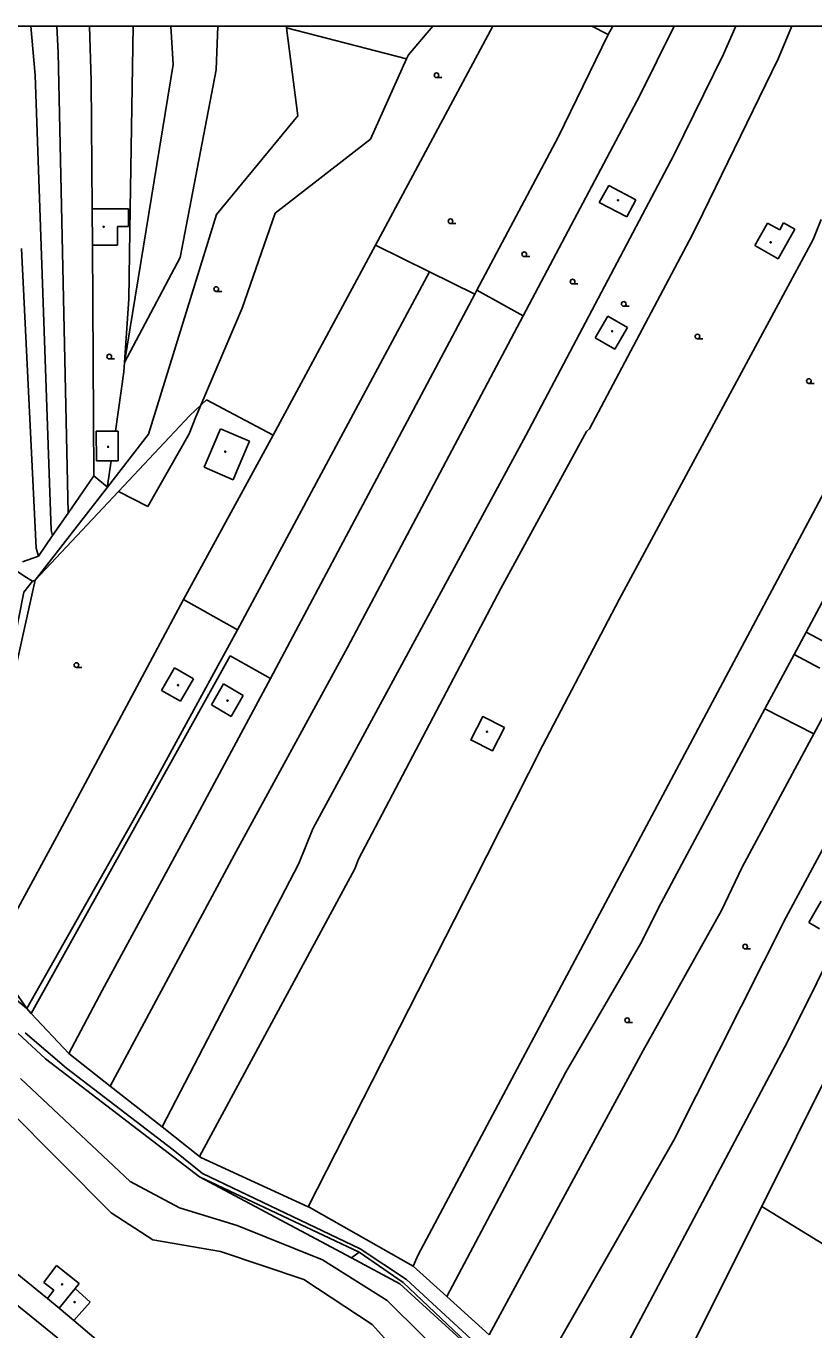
# Model space of a CAD drawing. Extents: x -598233 to -596890, y -1157848 to -1156431.
# Drawn here: x -597490.8 to -597363, y -1156642.2 to -1156430.9 of the extents above; entities that cross this region are included whole.
import ezdxf

# ---------------------------------------------------------------- set-up
doc = ezdxf.new("R2010")
doc.units = 0
for name, color, linetype in [('Level 11', 7, 'Continuous'), ('Level 36', 7, 'Continuous'), ('Level 39', 7, 'Continuous'), ('Level 51', 7, 'Continuous'), ('Level 52', 7, 'Continuous'), ('Vrstva 60', 7, 'Continuous'), ('zajmove_uzemi', 7, 'Continuous')]:
    doc.layers.add(name, color=color, linetype=linetype)

msp = doc.modelspace()

# ---------------------------------------------------------------- linework, layer by layer
at = {"layer": 'Level 11'}
for points in [[(-597372.6, -1156466.44), (-597368.81, -1156468.57)], [(-597490.62, -1156590.05), (-597497.88, -1156584.09), (-597498.07, -1156583.93), (-597501.91, -1156579.06), (-597501.87, -1156573.83), (-597499.93, -1156567.36), (-597499.98, -1156567.53), (-597499.27, -1156565.17), (-597496.42, -1156549.44), (-597493.54, -1156534.83), (-597493.56, -1156534.92), (-597491.13, -1156522.6), (-597489.73, -1156520.84), (-597490.93, -1156520.05), (-597492.77, -1156518.84)], [(-597489.73, -1156520.84), (-597489.3, -1156520.65)], [(-597413.216, -1156544.54), (-597415.146, -1156548.32), (-597418.656, -1156546.53), (-597416.716, -1156542.75), (-597413.216, -1156544.54)]]:
    msp.add_lwpolyline(points, dxfattribs=at)
at = {"layer": 'Level 36'}
for p, q in [((-597424.2199, -1156439.205), (-597423.3449, -1156439.205)), ((-597421.95, -1156462.865), (-597421.075, -1156462.865)), ((-597409.99, -1156468.215), (-597409.115, -1156468.215)), ((-597402.1599, -1156472.645), (-597401.2849, -1156472.645)), ((-597459.92, -1156473.855), (-597459.045, -1156473.855)), ((-597393.87, -1156476.265), (-597392.995, -1156476.265)), ((-597381.92, -1156481.5349), (-597381.045, -1156481.5349)), ((-597477.27, -1156484.795), (-597476.395, -1156484.795)), ((-597363.85, -1156488.755), (-597362.975, -1156488.755)), ((-597482.59, -1156534.7849), (-597481.715, -1156534.7849)), ((-597374.18, -1156580.415), (-597373.305, -1156580.415)), ((-597393.31, -1156592.355), (-597392.435, -1156592.355))]:
    msp.add_line(p, q, dxfattribs=at)
for centre in [(-597424.22, -1156438.8299), (-597421.9501, -1156462.4899), (-597409.9901, -1156467.8399), (-597459.9201, -1156473.4799), (-597402.16, -1156472.2699), (-597393.8701, -1156475.8899), (-597381.9201, -1156481.1598), (-597477.2701, -1156484.4199), (-597363.8501, -1156488.3799), (-597482.5901, -1156534.4098), (-597374.1801, -1156580.0399), (-597393.3101, -1156591.9799)]:
    msp.add_circle(centre, 0.375, dxfattribs=at)
at = {"layer": 'Level 39'}
for centre, radius in [((-597394.8, -1156459.08), 0.09), ((-597394.8, -1156459.08), 0.0398), ((-597478.17, -1156463.38), 0.09), ((-597478.17, -1156463.38), 0.0398), ((-597370.04, -1156465.9), 0.09), ((-597370.04, -1156465.9), 0.0398), ((-597395.74, -1156480.31), 0.09), ((-597395.74, -1156480.31), 0.0398), ((-597477.45, -1156499.05), 0.09), ((-597477.45, -1156499.05), 0.0398), ((-597458.4699, -1156499.82), 0.09), ((-597458.4699, -1156499.82), 0.0398), ((-597466.13, -1156537.67), 0.09), ((-597466.13, -1156537.67), 0.0398), ((-597458.1, -1156540.18), 0.09), ((-597458.1, -1156540.18), 0.0398), ((-597416.04, -1156545.22), 0.09), ((-597416.04, -1156545.22), 0.0398), ((-597484.92, -1156634.76), 0.09), ((-597484.92, -1156634.76), 0.0398), ((-597482.87, -1156637.65), 0.09), ((-597482.87, -1156637.65), 0.0398)]:
    msp.add_circle(centre, radius, dxfattribs=at)
at = {"layer": 'Level 51'}
for p, q in [((-597489.9824, -1156430.8558), (-597489.26, -1156438.83)), ((-597485.7938, -1156430.8558), (-597485.55, -1156435.13)), ((-597480.4498, -1156430.8558), (-597480.19, -1156439.75)), ((-597473.87, -1156460.5), (-597473.4058, -1156430.8558)), ((-597466.9099, -1156437.08), (-597467.2615, -1156430.8558)), ((-597459.6779, -1156430.8558), (-597459.95, -1156437.94)), ((-597448.51, -1156431.14), (-597448.5474, -1156430.8558)), ((-597448.4587, -1156430.8558), (-597448.51, -1156431.14)), ((-597434.11, -1156466.37), (-597415.0934, -1156430.8558)), ((-597428.76, -1156435.49), (-597424.8155, -1156430.8558)), ((-597385.6997, -1156430.8558), (-597391.25, -1156442.1)), ((-597375.6909, -1156430.8558), (-597377.7, -1156435.4)), ((-597366.6353, -1156430.8558), (-597368.81, -1156436.14))]:
    msp.add_line(p, q, dxfattribs=at)
for points in [[(-597429.07, -1156436.19), (-597448.51, -1156431.14)], [(-597448.51, -1156431.14), (-597446.7199, -1156445.38)], [(-597396.37, -1156432.24), (-597404.49, -1156448.88)], [(-597485.55, -1156435.13), (-597483.93, -1156509.79)], [(-597474.81, -1156485.35), (-597466.9099, -1156437.08)], [(-597434.93, -1156449.17), (-597429.07, -1156436.19)], [(-597429.07, -1156436.19), (-597428.76, -1156435.49)], [(-597377.7, -1156435.4), (-597385.74, -1156451.76)], [(-597368.81, -1156436.14), (-597382.08, -1156463.36)], [(-597489.26, -1156438.83), (-597486.7, -1156512.53)], [(-597459.95, -1156437.94), (-597465.8, -1156468.38)], [(-597480.19, -1156439.75), (-597480.05, -1156460.48)], [(-597391.25, -1156442.1), (-597410.18, -1156477.81)], [(-597446.7199, -1156445.38), (-597459.86, -1156461.37)], [(-597450.38, -1156461.17), (-597434.93, -1156449.17)], [(-597404.49, -1156448.88), (-597417.69, -1156473.6599)], [(-597385.74, -1156451.76), (-597409.75, -1156497.23)], [(-597474.1, -1156475.06), (-597473.87, -1156460.5)], [(-597459.86, -1156461.37), (-597470.89, -1156497)], [(-597455.71, -1156476.56), (-597450.38, -1156461.17)], [(-597361.87, -1156462.21), (-597363.1599, -1156465.4699)], [(-597339.23, -1156464.77), (-597396.4, -1156572.15)], [(-597382.08, -1156463.36), (-597383.23, -1156465.55)], [(-597491.51, -1156466.88), (-597489.11, -1156515.44)], [(-597480.01, -1156466.37), (-597479.75, -1156503.77)], [(-597450.69, -1156497.1599), (-597434.11, -1156466.37)], [(-597425.34, -1156470.7), (-597434.11, -1156466.37)], [(-597383.23, -1156465.55), (-597399.43, -1156496.1)], [(-597363.1599, -1156465.4699), (-597394.59, -1156523.81)], [(-597465.8, -1156468.38), (-597474.81, -1156485.35)], [(-597425.34, -1156470.7), (-597456.4699, -1156528.68)], [(-597418.02, -1156474.32), (-597425.34, -1156470.7)], [(-597474.81, -1156485.35), (-597474.1, -1156475.06)], [(-597418.02, -1156474.32), (-597451.13, -1156536.58)], [(-597417.69, -1156473.6599), (-597418.02, -1156474.32)], [(-597410.18, -1156477.81), (-597417.69, -1156473.6599)], [(-597462.43, -1156492.3), (-597455.71, -1156476.56)], [(-597410.18, -1156477.81), (-597438.6599, -1156531.55)], [(-597474.9099, -1156486.87), (-597474.81, -1156485.35)], [(-597476.28, -1156496.48), (-597474.9099, -1156486.87)], [(-597462.43, -1156492.3), (-597464.21, -1156493.96)], [(-597463.24, -1156494.19), (-597462.43, -1156492.3)], [(-597461.52, -1156491.45), (-597462.43, -1156492.3)], [(-597450.69, -1156497.1599), (-597461.52, -1156491.45)], [(-597475.78, -1156506.26), (-597464.21, -1156493.96)], [(-597463.24, -1156494.19), (-597464.3, -1156496.94)], [(-597399.92, -1156496.57), (-597413.8, -1156522.01)], [(-597399.43, -1156496.1), (-597399.92, -1156496.57)], [(-597470.89, -1156497), (-597477.58, -1156505.58)], [(-597464.3, -1156496.94), (-597471, -1156508.71)], [(-597465.25, -1156523.79), (-597450.69, -1156497.1599)], [(-597409.75, -1156497.23), (-597444.28, -1156560.96)], [(-597477.54, -1156505.36), (-597476.96, -1156501.29)], [(-597479.75, -1156503.77), (-597483.93, -1156509.79)], [(-597477.58, -1156505.58), (-597479.75, -1156503.77)], [(-597477.58, -1156505.58), (-597489.3, -1156520.65)], [(-597489.3, -1156520.65), (-597475.78, -1156506.26)], [(-597477.58, -1156505.58), (-597477.54, -1156505.36)], [(-597471, -1156508.71), (-597475.78, -1156506.26)], [(-597351.93, -1156505.9099), (-597364.32, -1156529.06)], [(-597483.93, -1156509.79), (-597486.45, -1156513.42)], [(-597486.45, -1156513.42), (-597488.76, -1156516.74)], [(-597486.7, -1156512.53), (-597486.45, -1156513.42)], [(-597489.11, -1156515.44), (-597488.76, -1156516.74)], [(-597488.76, -1156516.74), (-597491.31, -1156517.7)], [(-597489.3, -1156520.65), (-597498.3, -1156561.04)], [(-597413.8, -1156522.01), (-597436.84, -1156565.84)], [(-597485.78, -1156562.2199), (-597465.25, -1156523.79)], [(-597456.4699, -1156528.68), (-597465.25, -1156523.79)], [(-597394.59, -1156523.81), (-597407.03, -1156547.49)], [(-597363.06, -1156545.57), (-597350.63, -1156522.49)], [(-597456.4699, -1156528.68), (-597472.2, -1156557.51)], [(-597438.6599, -1156531.55), (-597457.04, -1156565.2)], [(-597457.69, -1156532.94), (-597489.94, -1156590.88)], [(-597451.13, -1156536.58), (-597457.69, -1156532.94)], [(-597366.26, -1156532.68), (-597370.9699, -1156541.48)], [(-597451.13, -1156536.58), (-597464.56, -1156561.63)], [(-597347.44, -1156537.89), (-597367.55, -1156575.27)], [(-597370.9699, -1156541.48), (-597387.82, -1156572.95)], [(-597370.9699, -1156541.48), (-597363.06, -1156545.57)], [(-597374.68, -1156567.15), (-597363.06, -1156545.57)], [(-597407.03, -1156547.49), (-597418.31, -1156569.83)], [(-597472.2, -1156557.51), (-597490.62, -1156590.05)], [(-597464.56, -1156561.63), (-597478.4099, -1156587.14)], [(-597444.28, -1156560.96), (-597446.55, -1156566.56)], [(-597495.61, -1156580.21), (-597485.78, -1156562.2199)], [(-597457.04, -1156565.2), (-597477.1, -1156602.67)], [(-597436.84, -1156565.84), (-597437.45, -1156567.43)], [(-597446.55, -1156566.56), (-597468.71, -1156609.27)], [(-597437.45, -1156567.43), (-597462.62, -1156614.07)], [(-597378.04, -1156574.18), (-597374.68, -1156567.15)], [(-597418.31, -1156569.83), (-597445.04, -1156622.2)], [(-597396.4, -1156572.15), (-597427.17, -1156630.01)], [(-597387.82, -1156572.95), (-597391.17, -1156579.61)], [(-597390.7, -1156596.85), (-597378.04, -1156574.18)], [(-597367.55, -1156575.27), (-597385.74, -1156611.4099)], [(-597357.79, -1156576.34), (-597367.3, -1156595.46)], [(-597391.17, -1156579.61), (-597403.25, -1156600.4)], [(-597490.62, -1156590.05), (-597494.59, -1156584.4099)], [(-597500.38, -1156586.45), (-597487.62, -1156598.25)], [(-597478.4099, -1156587.14), (-597483.82, -1156597.38)], [(-597489.94, -1156590.88), (-597490.62, -1156590.05)], [(-597483.82, -1156597.38), (-597489.94, -1156590.88)], [(-597490.89, -1156594.01), (-597484.21, -1156599.76)], [(-597367.3, -1156595.46), (-597401.53, -1156659.98)], [(-597477.1, -1156602.67), (-597483.82, -1156597.38)], [(-597415.6599, -1156642.9699), (-597390.7, -1156596.85)], [(-597487.62, -1156598.25), (-597462.6599, -1156617.34)], [(-597484.21, -1156599.76), (-597466.93, -1156612.95)], [(-597360.2, -1156599.48), (-597371.5, -1156622.13)], [(-597473.89, -1156618.08), (-597491.65, -1156601.43)], [(-597403.25, -1156600.4), (-597422.56, -1156636.7199)], [(-597468.71, -1156609.27), (-597477.1, -1156602.67)], [(-597493.71, -1156606.35), (-597476.9699, -1156623.19)], [(-597487.29, -1156637.08), (-597520.03, -1156610.48)], [(-597462.62, -1156614.07), (-597468.71, -1156609.27)], [(-597385.74, -1156611.4099), (-597406.29, -1156647.31)], [(-597466.93, -1156612.95), (-597462.14, -1156616.82)], [(-597462.43, -1156614.2199), (-597462.62, -1156614.07)], [(-597445.04, -1156622.2), (-597462.43, -1156614.2199)], [(-597462.14, -1156616.82), (-597436.61, -1156629.02)], [(-597465.87, -1156622.37), (-597473.89, -1156618.08)], [(-597436.74, -1156629.53), (-597462.6599, -1156617.34)], [(-597462.6599, -1156617.34), (-597438.01, -1156630.5)], [(-597476.9699, -1156623.19), (-597470.23, -1156627.56)], [(-597456.53, -1156625.25), (-597465.87, -1156622.37)], [(-597444.86, -1156622.28), (-597445.04, -1156622.2)], [(-597427.98, -1156631.8), (-597444.86, -1156622.28)], [(-597371.5, -1156622.13), (-597395.39, -1156669.87)], [(-597371.5, -1156622.13), (-597359.05, -1156629.76)], [(-597442.7199, -1156630.81), (-597456.53, -1156625.25)], [(-597485.59, -1156643.48), (-597506.96, -1156626.2)], [(-597470.23, -1156627.56), (-597459.26, -1156629.43)], [(-597459.26, -1156629.43), (-597445.7199, -1156634)], [(-597436.74, -1156629.53), (-597438.01, -1156630.5)], [(-597429.64, -1156634.4699), (-597436.74, -1156629.53)], [(-597436.61, -1156629.02), (-597429.1, -1156634)], [(-597432.24, -1156637.4099), (-597442.7199, -1156630.81)], [(-597438.01, -1156630.5), (-597430.17, -1156634.68)], [(-597427.17, -1156630.01), (-597427.98, -1156631.8)], [(-597422.56, -1156636.7199), (-597427.98, -1156631.8)], [(-597445.7199, -1156634), (-597434.6599, -1156641.26)], [(-597429.1, -1156634), (-597408.9, -1156652.63)], [(-597430.17, -1156634.68), (-597409.23, -1156653.74)], [(-597409.23, -1156653.74), (-597429.64, -1156634.4699)], [(-597420.71, -1156648.81), (-597432.24, -1156637.4099)], [(-597415.6599, -1156642.9699), (-597422.56, -1156636.7199)], [(-597475.75, -1156646.78), (-597482.99, -1156640.62)], [(-597434.6599, -1156641.26), (-597423.87, -1156653.24)]]:
    msp.add_lwpolyline(points, dxfattribs=at)
at = {"layer": 'Level 52'}
for p, q in [((-597396.37, -1156432.24), (-597399.0386, -1156430.8558)), ((-597395.652, -1156430.8558), (-597396.37, -1156432.24))]:
    msp.add_line(p, q, dxfattribs=at)
for points in [[(-597397.85, -1156459.46), (-597396.3, -1156456.7)], [(-597396.3, -1156456.7), (-597391.88, -1156459.01)], [(-597480.05, -1156460.48), (-597474.17, -1156460.5)], [(-597480.01, -1156466.37), (-597480.05, -1156460.48)], [(-597474.17, -1156460.5), (-597474.14, -1156463.34)], [(-597393.38, -1156461.77), (-597397.85, -1156459.46)], [(-597391.88, -1156459.01), (-597393.38, -1156461.77)], [(-597372.6, -1156466.44), (-597370.56, -1156462.77)], [(-597370.56, -1156462.77), (-597368.58, -1156463.87)], [(-597368.58, -1156463.87), (-597367.9699, -1156462.76)], [(-597367.9699, -1156462.76), (-597366.15, -1156463.77)], [(-597474.14, -1156463.34), (-597475.96, -1156463.36)], [(-597475.96, -1156463.36), (-597475.96, -1156466.37)], [(-597366.15, -1156463.77), (-597368.81, -1156468.57)], [(-597475.96, -1156466.37), (-597480.01, -1156466.37)], [(-597398.51, -1156481.38), (-597396.46, -1156477.87)], [(-597396.46, -1156477.87), (-597393.28, -1156479.7199)], [(-597393.28, -1156479.7199), (-597395.33, -1156483.23)], [(-597395.33, -1156483.23), (-597398.51, -1156481.38)], [(-597479.4099, -1156496.48), (-597476.28, -1156496.48)], [(-597479.36, -1156501.29), (-597479.4099, -1156496.48)], [(-597476.28, -1156496.48), (-597475.84, -1156496.48)], [(-597475.84, -1156496.48), (-597475.84, -1156501.29)], [(-597461.24, -1156500.8), (-597459.26, -1156496.1)], [(-597459.26, -1156496.1), (-597454.51, -1156498.13)], [(-597454.51, -1156498.13), (-597456.52, -1156502.85)], [(-597461.89, -1156502.34), (-597461.24, -1156500.8)], [(-597476.96, -1156501.29), (-597479.36, -1156501.29)], [(-597475.84, -1156501.29), (-597476.96, -1156501.29)], [(-597457.18, -1156504.39), (-597461.89, -1156502.34)], [(-597456.52, -1156502.85), (-597457.18, -1156504.39)], [(-597366.26, -1156532.68), (-597364.32, -1156529.06)], [(-597364.32, -1156529.06), (-597360.12, -1156531.31)], [(-597362.06, -1156534.93), (-597366.26, -1156532.68)], [(-597468.79, -1156538.51), (-597466.7, -1156534.88)], [(-597466.7, -1156534.88), (-597463.63, -1156536.6599)], [(-597463.63, -1156536.6599), (-597465.7199, -1156540.28)], [(-597465.7199, -1156540.28), (-597468.79, -1156538.51)], [(-597460.7199, -1156540.86), (-597458.75, -1156537.4699)], [(-597458.75, -1156537.4699), (-597455.55, -1156539.33)], [(-597457.52, -1156542.7199), (-597460.7199, -1156540.86)], [(-597455.55, -1156539.33), (-597457.52, -1156542.7199)], [(-597363.87, -1156576.15), (-597361.87, -1156572.67)], [(-597362.15, -1156577.13), (-597363.87, -1156576.15)], [(-597487.9, -1156634.48), (-597485.83, -1156631.74)], [(-597485.83, -1156631.74), (-597482.17, -1156634.65)], [(-597486.26, -1156635.7199), (-597487.9, -1156634.48)], [(-597487.29, -1156637.08), (-597486.26, -1156635.7199)], [(-597482.82, -1156635.44), (-597485.4, -1156638.61)], [(-597482.17, -1156634.65), (-597482.82, -1156635.44)], [(-597482.82, -1156635.44), (-597480.35, -1156637.64)], [(-597485.4, -1156638.61), (-597487.29, -1156637.08)], [(-597480.35, -1156637.64), (-597482.99, -1156640.62)], [(-597482.99, -1156640.62), (-597485.4, -1156638.61)]]:
    msp.add_lwpolyline(points, dxfattribs=at)
at = {"layer": 'Vrstva 60'}
msp.add_lwpolyline([(-596983.0406, -1156430.8558), (-598045.8254, -1156430.8558)], dxfattribs=at)
at = {"layer": 'zajmove_uzemi'}
msp.add_lwpolyline([(-598232.8901, -1156430.8558), (-596890.4624, -1156430.8558), (-596890.4624, -1157848.4611), (-598232.8901, -1157848.4611)], close=True, dxfattribs=at)

doc.saveas('drawing.dxf')
